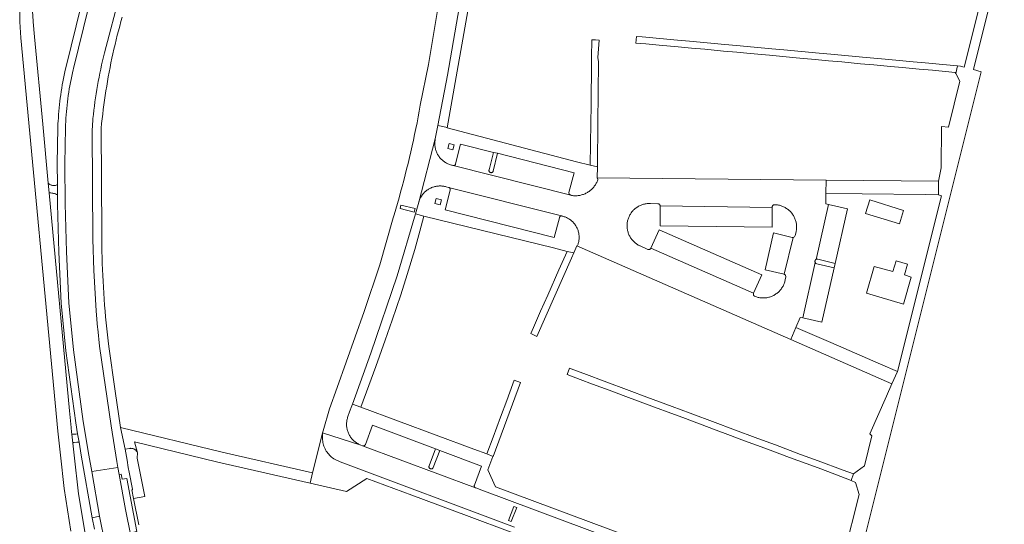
# Model space of a CAD drawing. Extents: x 146402 to 164798, y 455483 to 464134.
# Tile 407 of 575: x 157510 to 157731, y 461764 to 461877. Entities that reach past the tile are written whole.
import ezdxf

# ---------------------------------------------------------------- set-up
doc = ezdxf.new("R2010")
doc.units = 0
doc.header["$LTSCALE"] = 0.2
for name, color, linetype, lineweight in [('B-XX-VH-VERHARDING_ASFALT-GV', 252, 'CONTINUOUS', 18), ('B-XX-VH-VERHARDING_BETONSTRAATSTEEN-GV', 252, 'CONTINUOUS', 18), ('B-XX-VH-VERHARDING_TEGEL-GV', 252, 'CONTINUOUS', 18), ('B-XX-VH-VERHARDING_TEGEL_RUBBER-GV', 252, 'CONTINUOUS', 18)]:
    doc.layers.add(name, color=color, linetype=linetype, lineweight=lineweight)

msp = doc.modelspace()

# ---------------------------------------------------------------- linework, layer by layer
at = {"layer": 'B-XX-VH-VERHARDING_ASFALT-GV'}
for points in [[(157525.448, 461880.201), (157522.092, 461866.541), (157522.02, 461866.239), (157521.856, 461865.524), (157521.7, 461864.808), (157521.552, 461864.089), (157521.411, 461863.37), (157521.278, 461862.648), (157521.153, 461861.926), (157521.036, 461861.201), (157520.927, 461860.476), (157520.826, 461859.75), (157520.733, 461859.022), (157520.648, 461858.294), (157520.57, 461857.565), (157520.501, 461856.834), (157520.44, 461856.104), (157520.386, 461855.372), (157520.341, 461854.64), (157520.303, 461853.908), (157520.274, 461853.175), (157520.133, 461845.153), (157520.21, 461836.113), (157520.497, 461825.377), (157521.055, 461813.934), (157522.059, 461803.337), (157524.266, 461787.255), (157525.567, 461779.689), (157526.19, 461776.062), (157532.067, 461776.967), (157531.832, 461778.302), (157530.549, 461786.314), (157527.937, 461804.164), (157527.53, 461808.079), (157527.496, 461808.412), (157527.201, 461812.092), (157526.663, 461821.18), (157526.44, 461828.216), (157526.284, 461852.621), (157526.399, 461854.891), (157526.441, 461855.297), (157526.544, 461856.228), (157526.655, 461857.159), (157526.774, 461858.088), (157526.9, 461859.016), (157527.035, 461859.943), (157527.177, 461860.869), (157527.328, 461861.794), (157527.486, 461862.717), (157527.652, 461863.639), (157527.826, 461864.559), (157528.008, 461865.478), (157528.198, 461866.396), (157528.396, 461867.311), (157528.601, 461868.225), (157528.814, 461869.138), (157529.035, 461870.048), (157532.549, 461883.414)], [(157524.615, 461762.503), (157524.16, 461765.244), (157523.2, 461771.03), (157522.235, 461779.703), (157521.933, 461782.413), (157521.708, 461784.439), (157521.66, 461784.87), (157521.562, 461785.914), (157521.213, 461789.649), (157516.638, 461838.58), (157516.435, 461840.751), (157515.19, 461854.062), (157513.36, 461873.64), (157513.078, 461876.967), (157513.059, 461877.189), (157512.642, 461882.814)], [(157510.056, 461879.304), (157510.018, 461876.967), (157510.27, 461873.39), (157518.56, 461785.09), (157519.155, 461779.717), (157519.98, 461772.26), (157521.49, 461762.673)]]:
    msp.add_lwpolyline(points, dxfattribs=at)
msp.add_lwpolyline([(157532.351, 461775.359), (157532.067, 461776.967), (157526.19, 461776.062), (157527.921, 461765.995), (157529.183, 461759.734), (157531.247, 461750.495), (157531.328, 461750.152), (157534.498, 461750.923), (157537.19, 461751.578), (157536.416, 461755.284), (157535.575, 461758.537), (157534.948, 461761.597), (157534.946, 461761.604), (157533.791, 461767.495)], close=True, dxfattribs=at)
at = {"layer": 'B-XX-VH-VERHARDING_BETONSTRAATSTEEN-GV'}
for points in [[(157604.048, 461881.306), (157601.765, 461867.431), (157599.917, 461858.276), (157599.677, 461856.964), (157599.43, 461855.654), (157599.174, 461854.346), (157598.911, 461853.038), (157598.64, 461851.733), (157598.361, 461850.429), (157598.074, 461849.127), (157597.78, 461847.827), (157597.477, 461846.528), (157597.167, 461845.231), (157596.849, 461843.937), (157596.523, 461842.644), (157596.19, 461841.353), (157595.849, 461840.064), (157595.5, 461838.777), (157595.143, 461837.492), (157594.779, 461836.209), (157594.407, 461834.929), (157594.027, 461833.651), (157593.841, 461833.035), (157590.816, 461822.43), (157587.314, 461811.953), (157581.23, 461794.929), (157579.534, 461790.112), (157578.126, 461785.203), (157578.001, 461784.713), (157586.59, 461781.966), (157586.405, 461782.041), (157586.222, 461782.123), (157586.043, 461782.212), (157585.868, 461782.308), (157585.697, 461782.411), (157585.53, 461782.521), (157585.367, 461782.638), (157585.21, 461782.761), (157585.057, 461782.89), (157584.91, 461783.025), (157584.768, 461783.166), (157584.632, 461783.313), (157584.502, 461783.465), (157584.378, 461783.622), (157584.261, 461783.783), (157584.15, 461783.95), (157584.045, 461784.12), (157583.948, 461784.295), (157583.858, 461784.473), (157583.775, 461784.655), (157583.699, 461784.841), (157583.631, 461785.028), (157583.571, 461785.219), (157583.518, 461785.412), (157583.472, 461785.606), (157583.435, 461785.803), (157583.405, 461786.001), (157583.384, 461786.199), (157583.37, 461786.399), (157583.365, 461786.599), (157583.367, 461786.799), (157583.378, 461786.998), (157583.396, 461787.198), (157583.422, 461787.396), (157583.457, 461787.593), (157583.499, 461787.788), (157583.548, 461787.982), (157583.606, 461788.173), (157583.671, 461788.362), (157583.686, 461788.402), (157584.052, 461789.409), (157584.567, 461790.822), (157584.686, 461791.149), (157588.85, 461802.581), (157594.743, 461819.945), (157598.824, 461833.919), (157599.593, 461836.55), (157603.283, 461850.744), (157603.859, 461853.743), (157606.03, 461865.053), (157609.681, 461886.255)], [(157609.681, 461886.255), (157606.03, 461865.053), (157603.859, 461853.743), (157605.619, 461853.319), (157605.937, 461853.236), (157611.48, 461884.662)], [(157678.403, 461747.65), (157613.733, 461771.831), (157612.339, 461772.353), (157612.31, 461772.364), (157586.96, 461781.822), (157586.59, 461781.966), (157578.001, 461784.713), (157577.975, 461783.895), (157577.97, 461783.77), (157577.97, 461783.47), (157577.986, 461783.17), (157578.018, 461782.871), (157578.066, 461782.575), (157578.129, 461782.281), (157578.208, 461781.992), (157578.302, 461781.707), (157578.412, 461781.427), (157578.536, 461781.153), (157578.674, 461780.887), (157578.827, 461780.628), (157578.993, 461780.378), (157579.172, 461780.137), (157579.364, 461779.905), (157579.567, 461779.685), (157579.783, 461779.475), (157580.009, 461779.278), (157580.245, 461779.092), (157580.491, 461778.92), (157581.896, 461778.251), (157621.056, 461763.569)]]:
    msp.add_lwpolyline(points, dxfattribs=at)
for points in [[(157603.245, 461850.547), (157603.283, 461850.744), (157599.593, 461836.55), (157599.616, 461836.63), (157599.676, 461836.819), (157599.744, 461837.005), (157599.819, 461837.189), (157599.902, 461837.369), (157599.991, 461837.546), (157600.088, 461837.72), (157600.192, 461837.889), (157600.302, 461838.054), (157600.42, 461838.214), (157600.543, 461838.37), (157600.672, 461838.52), (157600.808, 461838.665), (157600.949, 461838.804), (157601.096, 461838.938), (157601.248, 461839.066), (157601.405, 461839.187), (157601.567, 461839.302), (157601.733, 461839.41), (157601.904, 461839.512), (157602.078, 461839.606), (157602.256, 461839.694), (157602.438, 461839.774), (157602.622, 461839.847), (157602.81, 461839.912), (157603, 461839.97), (157603.192, 461840.02), (157603.386, 461840.063), (157603.581, 461840.097), (157603.778, 461840.124), (157603.976, 461840.142), (157604.174, 461840.153), (157604.372, 461840.155), (157604.571, 461840.15), (157604.769, 461840.137), (157604.966, 461840.115), (157605.162, 461840.086), (157605.357, 461840.049), (157605.551, 461840.004), (157605.742, 461839.951), (157606.26, 461839.838), (157631.585, 461833.426), (157631.597, 461833.425), (157631.655, 461833.415), (157631.712, 461833.398), (157631.734, 461833.388), (157631.823, 461833.367), (157632.014, 461833.317), (157632.203, 461833.259), (157632.389, 461833.194), (157632.573, 461833.12), (157632.753, 461833.04), (157632.931, 461832.952), (157633.104, 461832.857), (157633.273, 461832.756), (157633.439, 461832.647), (157633.599, 461832.532), (157633.755, 461832.41), (157633.906, 461832.282), (157634.052, 461832.149), (157634.192, 461832.009), (157634.326, 461831.864), (157634.454, 461831.714), (157634.576, 461831.558), (157634.692, 461831.398), (157634.801, 461831.233), (157634.904, 461831.064), (157634.999, 461830.891), (157635.087, 461830.714), (157635.169, 461830.534), (157635.242, 461830.35), (157635.309, 461830.164), (157635.367, 461829.975), (157635.419, 461829.784), (157635.462, 461829.592), (157635.497, 461829.397), (157635.525, 461829.201), (157635.544, 461829.005), (157635.556, 461828.807), (157635.56, 461828.61), (157635.555, 461828.412), (157635.543, 461828.215), (157635.523, 461828.018), (157635.494, 461827.822), (157635.458, 461827.628), (157635.414, 461827.435), (157635.362, 461827.245), (157635.303, 461827.056), (157635.256, 461826.924), (157635.205, 461826.793), (157635.071, 461826.713), (157683.028, 461805.675), (157684.208, 461808.403), (157685.183, 461810.657), (157685.747, 461810.533), (157688.544, 461822.943), (157688.524, 461822.98), (157688.5, 461823.039), (157688.483, 461823.101), (157688.474, 461823.165), (157688.473, 461823.229), (157688.48, 461823.292), (157688.495, 461823.355), (157688.517, 461823.415), (157688.547, 461823.472), (157688.583, 461823.525), (157688.626, 461823.572), (157688.675, 461823.614), (157688.728, 461823.65), (157691.493, 461835.997), (157690.909, 461836.132), (157690.937, 461838.454), (157690.974, 461841.463), (157639.611, 461841.986), (157639.758, 461841.578), (157639.742, 461841.531), (157639.67, 461841.337), (157639.591, 461841.146), (157639.504, 461840.959), (157639.41, 461840.775), (157639.31, 461840.594), (157639.202, 461840.418), (157639.087, 461840.246), (157638.966, 461840.079), (157638.839, 461839.916), (157638.705, 461839.759), (157638.566, 461839.607), (157638.42, 461839.46), (157638.269, 461839.319), (157638.113, 461839.184), (157637.952, 461839.055), (157637.785, 461838.933), (157637.615, 461838.817), (157637.439, 461838.707), (157637.26, 461838.605), (157637.077, 461838.51), (157636.89, 461838.422), (157636.7, 461838.341), (157636.507, 461838.267), (157636.311, 461838.201), (157636.113, 461838.143), (157635.913, 461838.092), (157635.711, 461838.049), (157635.507, 461838.014), (157635.302, 461837.987), (157635.097, 461837.968), (157634.89, 461837.957), (157634.684, 461837.954), (157634.477, 461837.959), (157634.271, 461837.972), (157634.066, 461837.993), (157633.861, 461838.021), (157633.658, 461838.058), (157607.26, 461844.746), (157607.219, 461844.757), (157607.075, 461844.788), (157606.88, 461844.837), (157606.688, 461844.894), (157606.498, 461844.958), (157606.31, 461845.03), (157606.126, 461845.109), (157605.945, 461845.195), (157605.768, 461845.289), (157605.594, 461845.389), (157605.425, 461845.497), (157605.26, 461845.611), (157605.099, 461845.732), (157604.944, 461845.859), (157604.794, 461845.992), (157604.649, 461846.131), (157604.51, 461846.275), (157604.376, 461846.425), (157604.249, 461846.58), (157604.128, 461846.74), (157604.014, 461846.905), (157603.906, 461847.075), (157603.805, 461847.248), (157603.711, 461847.425), (157603.625, 461847.606), (157603.545, 461847.79), (157603.473, 461847.978), (157603.408, 461848.168), (157603.351, 461848.36), (157603.302, 461848.554), (157603.261, 461848.751), (157603.227, 461848.949), (157603.201, 461849.148), (157603.184, 461849.348), (157603.174, 461849.548), (157603.172, 461849.749), (157603.178, 461849.949), (157603.193, 461850.149), (157603.215, 461850.349)], [(157616.306, 461847.7), (157608.95, 461849.536), (157607.843, 461845.098), (157607.823, 461845.039), (157607.795, 461844.982), (157607.761, 461844.93), (157607.72, 461844.882), (157607.674, 461844.84), (157607.622, 461844.804), (157607.567, 461844.776), (157607.508, 461844.754), (157607.447, 461844.74), (157607.384, 461844.734), (157607.322, 461844.736), (157607.26, 461844.746), (157633.658, 461838.058), (157633.346, 461838.287), (157633.279, 461838.667), (157634.419, 461843.127), (157617.271, 461847.484), (157616.289, 461843.499), (157616.269, 461843.439), (157616.242, 461843.383), (157616.207, 461843.33), (157616.166, 461843.282), (157616.12, 461843.24), (157616.068, 461843.204), (157616.013, 461843.175), (157615.954, 461843.153), (157615.892, 461843.139), (157615.83, 461843.133), (157615.767, 461843.135), (157615.705, 461843.144), (157615.645, 461843.162), (157615.587, 461843.187), (157615.533, 461843.219), (157615.483, 461843.257), (157615.439, 461843.302), (157615.401, 461843.352), (157615.369, 461843.406), (157615.345, 461843.464), (157615.328, 461843.525), (157615.319, 461843.587), (157615.318, 461843.65), (157615.325, 461843.712), (157615.334, 461843.753)], [(157617.271, 461847.484), (157616.306, 461847.7), (157615.334, 461843.753), (157615.325, 461843.712), (157615.318, 461843.65), (157615.319, 461843.587), (157615.328, 461843.525), (157615.345, 461843.464), (157615.369, 461843.406), (157615.401, 461843.352), (157615.439, 461843.302), (157615.483, 461843.257), (157615.533, 461843.219), (157615.587, 461843.187), (157615.645, 461843.162), (157615.705, 461843.144), (157615.767, 461843.135), (157615.83, 461843.133), (157615.892, 461843.139), (157615.954, 461843.153), (157616.013, 461843.175), (157616.068, 461843.204), (157616.12, 461843.24), (157616.166, 461843.282), (157616.207, 461843.33), (157616.242, 461843.383), (157616.269, 461843.439), (157616.289, 461843.499)], [(157516.758, 461840.497), (157516.435, 461840.751), (157516.638, 461838.58), (157516.975, 461838.575), (157517.198, 461838.562), (157517.419, 461838.532), (157517.637, 461838.487), (157517.852, 461838.427), (157518.062, 461838.351), (157518.256, 461838.265), (157518.492, 461838.141), (157518.473, 461840.508), (157518.236, 461840.342), (157518.228, 461840.34), (157518.065, 461840.294), (157517.898, 461840.264), (157517.729, 461840.251), (157517.56, 461840.253), (157517.392, 461840.271), (157517.226, 461840.305), (157517.064, 461840.354), (157516.907, 461840.418)], [(157631.585, 461833.426), (157606.26, 461839.838), (157606.32, 461839.819), (157606.378, 461839.793), (157606.431, 461839.759), (157606.48, 461839.72), (157606.523, 461839.674), (157606.561, 461839.623), (157606.591, 461839.568), (157606.615, 461839.509), (157606.63, 461839.448), (157606.638, 461839.386), (157606.638, 461839.323), (157606.63, 461839.26), (157606.624, 461839.233), (157605.49, 461834.817), (157629.974, 461828.602), (157631.115, 461833.012), (157631.122, 461833.071), (157631.137, 461833.128), (157631.159, 461833.183), (157631.189, 461833.234), (157631.225, 461833.281), (157631.267, 461833.322), (157631.315, 461833.358), (157631.366, 461833.386), (157631.422, 461833.408), (157631.479, 461833.421), (157631.538, 461833.427)], [(157595.364, 461835.073), (157595.555, 461835.857), (157598.745, 461835.082), (157598.554, 461834.297)], [(157598.745, 461835.082), (157595.555, 461835.857), (157595.364, 461835.073), (157598.554, 461834.297)], [(157651.198, 461836.217), (157651.398, 461836.217), (157651.598, 461836.21), (157653.229, 461836.171), (157653.269, 461836.17), (157653.331, 461836.163), (157653.391, 461836.148), (157653.449, 461836.125), (157653.504, 461836.095), (157653.554, 461836.058), (157653.599, 461836.014), (157653.638, 461835.966), (157653.671, 461835.913), (157653.696, 461835.856), (157653.714, 461835.797), (157653.725, 461835.735), (157653.727, 461835.673), (157678.89, 461835.311), (157678.891, 461835.443), (157678.892, 461835.493), (157678.9, 461835.554), (157678.916, 461835.613), (157678.939, 461835.67), (157678.97, 461835.723), (157679.007, 461835.772), (157679.05, 461835.816), (157679.099, 461835.854), (157679.152, 461835.885), (157679.208, 461835.909), (157679.268, 461835.925), (157679.328, 461835.933), (157679.39, 461835.934), (157679.494, 461835.932), (157679.694, 461835.923), (157679.893, 461835.905), (157680.091, 461835.88), (157680.288, 461835.846), (157680.484, 461835.805), (157680.677, 461835.756), (157680.869, 461835.699), (157681.058, 461835.635), (157681.244, 461835.563), (157681.428, 461835.484), (157681.608, 461835.397), (157681.784, 461835.303), (157681.957, 461835.203), (157682.125, 461835.095), (157682.289, 461834.981), (157682.448, 461834.86), (157682.603, 461834.733), (157682.752, 461834.6), (157682.895, 461834.461), (157683.033, 461834.317), (157683.165, 461834.167), (157683.291, 461834.012), (157683.411, 461833.852), (157683.524, 461833.687), (157683.631, 461833.518), (157683.73, 461833.345), (157683.823, 461833.168), (157683.908, 461832.987), (157683.986, 461832.804), (157684.057, 461832.617), (157684.12, 461832.427), (157684.176, 461832.235), (157684.224, 461832.041), (157684.264, 461831.845), (157684.296, 461831.648), (157684.32, 461831.45), (157684.337, 461831.251), (157684.345, 461831.051), (157684.345, 461830.851), (157684.337, 461830.652), (157684.322, 461830.453), (157684.298, 461830.254), (157684.266, 461830.057), (157684.227, 461829.861), (157684.033, 461829.016), (157683.87, 461828.72), (157683.556, 461828.595), (157681.581, 461820.371), (157681.892, 461820.126), (157681.961, 461819.736), (157681.792, 461819.076), (157681.777, 461819), (157681.732, 461818.805), (157681.68, 461818.611), (157681.62, 461818.42), (157681.552, 461818.232), (157681.477, 461818.046), (157681.395, 461817.863), (157681.305, 461817.684), (157681.208, 461817.508), (157681.104, 461817.337), (157680.994, 461817.17), (157680.877, 461817.007), (157680.753, 461816.849), (157680.624, 461816.696), (157680.488, 461816.549), (157680.347, 461816.407), (157680.2, 461816.271), (157680.047, 461816.141), (157679.89, 461816.016), (157679.728, 461815.899), (157679.561, 461815.788), (157679.39, 461815.683), (157679.215, 461815.586), (157679.036, 461815.495), (157678.854, 461815.412), (157678.668, 461815.336), (157678.48, 461815.268), (157678.289, 461815.207), (157678.096, 461815.154), (157677.9, 461815.108), (157677.703, 461815.071), (157677.505, 461815.041), (157677.306, 461815.019), (157677.106, 461815.006), (157676.906, 461815), (157676.705, 461815.002), (157676.505, 461815.012), (157676.306, 461815.03), (157676.107, 461815.056), (157675.91, 461815.091), (157675.714, 461815.132), (157675.519, 461815.182), (157675.327, 461815.24), (157675.138, 461815.304), (157674.951, 461815.377), (157674.925, 461815.39), (157674.87, 461815.423), (157674.82, 461815.463), (157674.775, 461815.51), (157674.736, 461815.561), (157674.704, 461815.617), (157674.679, 461815.676), (157674.661, 461815.738), (157674.652, 461815.801), (157674.65, 461815.866), (157674.656, 461815.93), (157674.67, 461815.992), (157674.692, 461816.053), (157651.662, 461826.182), (157651.645, 461826.147), (157651.612, 461826.093), (157651.573, 461826.043), (157651.527, 461825.998), (157651.477, 461825.96), (157651.422, 461825.928), (157651.363, 461825.903), (157651.302, 461825.886), (157651.238, 461825.877), (157651.175, 461825.876), (157651.112, 461825.882), (157651.05, 461825.897), (157650.99, 461825.919), (157649.216, 461826.68), (157649.193, 461826.691), (157649.014, 461826.779), (157648.838, 461826.875), (157648.666, 461826.977), (157648.499, 461827.087), (157648.336, 461827.203), (157648.177, 461827.325), (157648.024, 461827.453), (157647.876, 461827.588), (157647.734, 461827.728), (157647.597, 461827.874), (157647.466, 461828.026), (157647.342, 461828.182), (157647.224, 461828.343), (157647.112, 461828.509), (157647.007, 461828.68), (157646.909, 461828.854), (157646.818, 461829.032), (157646.734, 461829.214), (157646.658, 461829.398), (157646.589, 461829.586), (157646.527, 461829.776), (157646.473, 461829.969), (157646.427, 461830.163), (157646.389, 461830.36), (157646.359, 461830.558), (157646.336, 461830.756), (157646.322, 461830.956), (157646.315, 461831.155), (157646.317, 461831.356), (157646.326, 461831.555), (157646.343, 461831.755), (157646.369, 461831.953), (157646.402, 461832.15), (157646.444, 461832.346), (157646.492, 461832.54), (157646.549, 461832.731), (157646.613, 461832.921), (157646.685, 461833.107), (157646.765, 461833.291), (157646.851, 461833.471), (157646.945, 461833.648), (157647.045, 461833.821), (157647.153, 461833.99), (157647.267, 461834.154), (157647.388, 461834.313), (157647.515, 461834.468), (157647.648, 461834.617), (157647.786, 461834.761), (157647.931, 461834.899), (157648.081, 461835.032), (157648.236, 461835.158), (157648.396, 461835.278), (157648.561, 461835.391), (157648.73, 461835.498), (157648.903, 461835.598), (157649.08, 461835.691), (157649.261, 461835.777), (157649.445, 461835.855), (157649.632, 461835.926), (157649.821, 461835.99), (157650.013, 461836.046), (157650.207, 461836.094), (157650.403, 461836.134), (157650.601, 461836.167), (157650.799, 461836.191), (157650.998, 461836.208)], [(157678.89, 461835.311), (157653.727, 461835.673), (157653.708, 461831.167), (157678.84, 461830.911)], [(157695.794, 461835), (157691.493, 461835.997), (157688.728, 461823.65), (157688.918, 461823.716), (157689.118, 461823.704), (157693.034, 461822.78)], [(157676.523, 461820.213), (157653.497, 461830.301), (157651.662, 461826.182), (157674.692, 461816.053)], [(157683.395, 461828.616), (157679.164, 461829.61), (157677.294, 461821.325), (157681.581, 461820.371), (157683.556, 461828.595), (157683.475, 461828.599)], [(157689.118, 461823.704), (157688.918, 461823.716), (157688.728, 461823.65), (157688.675, 461823.614), (157688.626, 461823.572), (157688.583, 461823.525), (157688.547, 461823.472), (157688.517, 461823.415), (157688.495, 461823.355), (157688.48, 461823.292), (157688.473, 461823.229), (157688.474, 461823.165), (157688.483, 461823.101), (157688.5, 461823.039), (157688.524, 461822.98), (157688.544, 461822.943), (157688.7, 461822.777), (157688.913, 461822.695), (157692.819, 461821.802), (157693.034, 461822.78)], [(157688.7, 461822.777), (157688.544, 461822.943), (157685.747, 461810.533), (157690.054, 461809.582), (157692.819, 461821.802), (157688.913, 461822.695)], [(157603.323, 461781.136), (157589.2, 461786.418), (157587.594, 461782.139), (157587.582, 461782.104), (157587.555, 461782.047), (157587.521, 461781.995), (157587.48, 461781.946), (157587.434, 461781.904), (157587.383, 461781.868), (157587.327, 461781.838), (157587.269, 461781.816), (157587.208, 461781.801), (157587.145, 461781.795), (157587.082, 461781.796), (157587.02, 461781.805), (157586.96, 461781.822), (157612.31, 461772.364), (157612.255, 461772.392), (157612.203, 461772.427), (157612.157, 461772.468), (157612.115, 461772.514), (157612.081, 461772.566), (157612.053, 461772.622), (157612.032, 461772.681), (157612.02, 461772.741), (157612.015, 461772.803), (157612.018, 461772.865), (157612.029, 461772.927), (157612.048, 461772.986), (157613.648, 461777.273), (157604.26, 461780.791), (157602.825, 461776.974), (157602.816, 461776.949), (157602.788, 461776.892), (157602.754, 461776.838), (157602.714, 461776.79), (157602.667, 461776.747), (157602.616, 461776.71), (157602.56, 461776.68), (157602.501, 461776.657), (157602.44, 461776.642), (157602.377, 461776.634), (157602.314, 461776.635), (157602.251, 461776.644), (157602.19, 461776.66), (157602.131, 461776.684), (157602.076, 461776.715), (157602.025, 461776.753), (157601.98, 461776.797), (157601.94, 461776.846), (157601.907, 461776.9), (157601.881, 461776.958), (157601.863, 461777.019), (157601.852, 461777.081), (157601.849, 461777.144), (157601.854, 461777.207), (157601.867, 461777.269), (157601.888, 461777.329)], [(157523.339, 461782.618), (157523.013, 461784.51), (157522.607, 461784.422), (157522.049, 461784.422), (157521.708, 461784.439), (157521.933, 461782.413), (157522.173, 461782.582), (157522.814, 461782.665)], [(157604.26, 461780.791), (157603.323, 461781.136), (157601.888, 461777.329), (157601.867, 461777.269), (157601.854, 461777.207), (157601.849, 461777.144), (157601.852, 461777.081), (157601.863, 461777.019), (157601.881, 461776.958), (157601.907, 461776.9), (157601.94, 461776.846), (157601.98, 461776.797), (157602.025, 461776.753), (157602.076, 461776.715), (157602.131, 461776.684), (157602.19, 461776.66), (157602.251, 461776.644), (157602.314, 461776.635), (157602.377, 461776.634), (157602.44, 461776.642), (157602.501, 461776.657), (157602.56, 461776.68), (157602.616, 461776.71), (157602.667, 461776.747), (157602.714, 461776.79), (157602.754, 461776.838), (157602.788, 461776.892), (157602.816, 461776.949), (157602.825, 461776.974)], [(157621.563, 461767.948), (157620.876, 461768.219), (157619.671, 461765.056), (157620.34, 461764.809)], [(157619.671, 461765.056), (157620.876, 461768.219), (157621.563, 461767.948), (157620.34, 461764.809)]]:
    msp.add_lwpolyline(points, close=True, dxfattribs=at)
at = {"layer": 'B-XX-VH-VERHARDING_TEGEL-GV'}
for points in [[(157694.147, 461739.153), (157725.566, 461864.9), (157725.801, 461865.791), (157724.037, 461866.299), (157730.964, 461894.039)], [(157532.549, 461883.414), (157529.035, 461870.048), (157528.814, 461869.138), (157528.601, 461868.225), (157528.396, 461867.311), (157528.198, 461866.396), (157528.008, 461865.478), (157527.826, 461864.559), (157527.652, 461863.639), (157527.486, 461862.717), (157527.328, 461861.794), (157527.177, 461860.869), (157527.035, 461859.943), (157526.9, 461859.016), (157526.774, 461858.088), (157526.655, 461857.159), (157526.544, 461856.228), (157526.441, 461855.297), (157526.399, 461854.891), (157526.284, 461852.621), (157526.44, 461828.216), (157526.663, 461821.18), (157527.201, 461812.092), (157527.496, 461808.412), (157527.53, 461808.079), (157527.937, 461804.164), (157530.549, 461786.314), (157531.832, 461778.302), (157532.067, 461776.967), (157532.351, 461775.359), (157532.779, 461775.411), (157532.983, 461774.335), (157534.032, 461774.474), (157536.325, 461762.562)], [(157523.807, 461880.644), (157520.439, 461866.938), (157520.329, 461866.474), (157520.165, 461865.75), (157520.008, 461865.023), (157519.859, 461864.295), (157519.718, 461863.565), (157519.585, 461862.834), (157519.46, 461862.102), (157519.342, 461861.368), (157519.233, 461860.633), (157519.131, 461859.897), (157519.038, 461859.159), (157518.952, 461858.421), (157518.874, 461857.682), (157518.804, 461856.942), (157518.742, 461856.202), (157518.689, 461855.46), (157518.643, 461854.719), (157518.614, 461854.163), (157518.605, 461853.977), (157518.575, 461853.234), (157518.574, 461853.205), (157518.433, 461845.161), (157518.473, 461840.508), (157518.492, 461838.141), (157518.51, 461836.083), (157518.798, 461825.313), (157519.357, 461813.852), (157520.37, 461803.141), (157522.586, 461786.996), (157523.013, 461784.51), (157523.339, 461782.618), (157523.841, 461779.696), (157526.253, 461765.662), (157527.921, 461765.995), (157526.19, 461776.062), (157525.567, 461779.689), (157524.266, 461787.255), (157522.059, 461803.337), (157521.055, 461813.934), (157520.497, 461825.377), (157520.21, 461836.113), (157520.133, 461845.153), (157520.274, 461853.175), (157520.303, 461853.908), (157520.341, 461854.64), (157520.386, 461855.372), (157520.44, 461856.104), (157520.501, 461856.834), (157520.57, 461857.565), (157520.648, 461858.294), (157520.733, 461859.022), (157520.826, 461859.75), (157520.927, 461860.476), (157521.036, 461861.201), (157521.153, 461861.926), (157521.278, 461862.648), (157521.411, 461863.37), (157521.552, 461864.089), (157521.7, 461864.808), (157521.856, 461865.524), (157522.02, 461866.239), (157522.092, 461866.541), (157525.448, 461880.201)], [(157725.4, 461880.507), (157721.98, 461866.813), (157721.139, 461867.039), (157720.468, 461867.101), (157720.075, 461865.42), (157721.02, 461863.656), (157718.426, 461853.337), (157716.898, 461853.496), (157716.81, 461844.229), (157716.188, 461841.207), (157716.205, 461838.191), (157716.889, 461837.909), (157707.022, 461798.474), (157705.724, 461795.719), (157704.498, 461792.964), (157700.778, 461784.477), (157701.25, 461784.023), (157699.602, 461777.3), (157697.154, 461775.486), (157696.633, 461774.037), (157697.562, 461773.602), (157698.383, 461770.9), (157695.029, 461757.599)], [(157536.727, 461764.084), (157535.561, 461770.006), (157535.185, 461771.916), (157535.326, 461771.951), (157535.307, 461772.057), (157534.616, 461775.883), (157534.381, 461776.946), (157534.123, 461778.615), (157533.686, 461781.035), (157532.645, 461785.932), (157531.449, 461794.111), (157529.99, 461804.088), (157529.835, 461805.417), (157529.689, 461806.747), (157529.55, 461808.077), (157529.419, 461809.408), (157529.296, 461810.74), (157529.181, 461812.073), (157529.074, 461813.407), (157528.976, 461814.741), (157528.885, 461816.076), (157528.802, 461817.411), (157528.727, 461818.746), (157528.66, 461820.082), (157528.601, 461821.419), (157528.55, 461822.756), (157528.507, 461824.093), (157528.472, 461825.43), (157528.445, 461826.767), (157528.426, 461828.105), (157528.415, 461829.443), (157528.414, 461829.611), (157528.302, 461853.123), (157528.408, 461854.177), (157528.522, 461855.23), (157528.644, 461856.282), (157528.773, 461857.333), (157528.911, 461858.383), (157529.057, 461859.432), (157529.21, 461860.48), (157529.372, 461861.527), (157529.541, 461862.572), (157529.718, 461863.616), (157529.903, 461864.659), (157530.096, 461865.7), (157530.297, 461866.74), (157530.506, 461867.778), (157530.722, 461868.815), (157530.947, 461869.85), (157531.179, 461870.883), (157531.419, 461871.915), (157531.667, 461872.945), (157531.922, 461873.972), (157532.185, 461874.998), (157532.457, 461876.022), (157532.735, 461877.044), (157533.022, 461878.063)], [(157685.025, 461747.13), (157616.816, 461772.6), (157615.079, 461776.398), (157616.226, 461779.417), (157616.233, 461779.437), (157614.838, 461779.987), (157611.947, 461781.055), (157586.549, 461790.48), (157584.686, 461791.149), (157584.567, 461790.822), (157584.052, 461789.409), (157583.686, 461788.402), (157583.671, 461788.362), (157583.606, 461788.173), (157583.548, 461787.982), (157583.499, 461787.788), (157583.457, 461787.593), (157583.422, 461787.396), (157583.396, 461787.198), (157583.378, 461786.998), (157583.367, 461786.799), (157583.365, 461786.599), (157583.37, 461786.399), (157583.384, 461786.199), (157583.405, 461786.001), (157583.435, 461785.803), (157583.472, 461785.606), (157583.518, 461785.412), (157583.571, 461785.219), (157583.631, 461785.028), (157583.699, 461784.841), (157583.775, 461784.655), (157583.858, 461784.473), (157583.948, 461784.295), (157584.045, 461784.12), (157584.15, 461783.95), (157584.261, 461783.783), (157584.378, 461783.622), (157584.502, 461783.465), (157584.632, 461783.313), (157584.768, 461783.166), (157584.91, 461783.025), (157585.057, 461782.89), (157585.21, 461782.761), (157585.367, 461782.638), (157585.53, 461782.521), (157585.697, 461782.411), (157585.868, 461782.308), (157586.043, 461782.212), (157586.222, 461782.123), (157586.405, 461782.041), (157586.59, 461781.966), (157586.96, 461781.822), (157587.02, 461781.805), (157587.082, 461781.796), (157587.145, 461781.795), (157587.208, 461781.801), (157587.269, 461781.816), (157587.327, 461781.838), (157587.383, 461781.868), (157587.434, 461781.904), (157587.48, 461781.946), (157587.521, 461781.995), (157587.555, 461782.047), (157587.582, 461782.104), (157587.594, 461782.139), (157589.2, 461786.418), (157603.323, 461781.136), (157604.26, 461780.791), (157613.648, 461777.273), (157612.048, 461772.986), (157612.029, 461772.927), (157612.018, 461772.865), (157612.015, 461772.803), (157612.02, 461772.741), (157612.032, 461772.681), (157612.053, 461772.622), (157612.081, 461772.566), (157612.115, 461772.514), (157612.157, 461772.468), (157612.203, 461772.427), (157612.255, 461772.392), (157612.31, 461772.364), (157612.339, 461772.353), (157613.733, 461771.831), (157678.403, 461747.65)], [(157621.056, 461763.569), (157581.896, 461778.251), (157580.491, 461778.92), (157580.245, 461779.092), (157580.009, 461779.278), (157579.783, 461779.475), (157579.567, 461779.685), (157579.364, 461779.905), (157579.172, 461780.137), (157578.993, 461780.378), (157578.827, 461780.628), (157578.674, 461780.887), (157578.536, 461781.153), (157578.412, 461781.427), (157578.302, 461781.707), (157578.208, 461781.992), (157578.129, 461782.281), (157578.066, 461782.575), (157578.018, 461782.871), (157577.986, 461783.17), (157577.97, 461783.47), (157577.97, 461783.77), (157577.975, 461783.895), (157578.001, 461784.713), (157576.839, 461780.147), (157575.722, 461775.722), (157575.212, 461773.413), (157583.324, 461771.567), (157587.881, 461774.494), (157598.009, 461770.744), (157610.246, 461766.171), (157620.688, 461762.271)], [(157529.183, 461759.734), (157527.921, 461765.995), (157526.253, 461765.662), (157526.839, 461763.065)]]:
    msp.add_lwpolyline(points, dxfattribs=at)
for points in [[(157639.195, 461872.961), (157638.42, 461872.974), (157638.345, 461869.088), (157638.3, 461865.114), (157638.254, 461861.116), (157638.226, 461858.306), (157638.177, 461854.222), (157638.131, 461849.621), (157638.064, 461844.848), (157639.641, 461844.425), (157639.648, 461844.988), (157639.73, 461854.273), (157639.874, 461868.022), (157639.753, 461869.027), (157640.084, 461872.889)], [(157649.7, 461873.63), (157648.443, 461873.681), (157648.276, 461872.193), (157650.537, 461872.055), (157653.521, 461871.778), (157657.765, 461871.378), (157660.755, 461871.106), (157663.746, 461870.833), (157667.963, 461870.445), (157670.953, 461870.169), (157673.94, 461869.893), (157678.301, 461869.491), (157681.289, 461869.21), (157684.278, 461868.929), (157688.496, 461868.547), (157691.487, 461868.271), (157694.477, 461867.996), (157698.702, 461867.605), (157701.691, 461867.33), (157704.681, 461867.054), (157708.859, 461866.667), (157711.849, 461866.391), (157714.838, 461866.115), (157719.966, 461865.624), (157720.075, 461865.42), (157720.468, 461867.101), (157717.182, 461867.404), (157713.208, 461867.77), (157710.544, 461868.031), (157706.59, 461868.393), (157702.599, 461868.758), (157699.967, 461869.007), (157696.016, 461869.371), (157692.029, 461869.738), (157689.407, 461869.974), (157685.46, 461870.341), (157681.466, 461870.713), (157678.815, 461870.945), (157674.862, 461871.313), (157670.88, 461871.683), (157668.258, 461871.93), (157664.308, 461872.291), (157660.311, 461872.657), (157657.64, 461872.891), (157653.694, 461873.258)], [(157605.619, 461853.319), (157603.859, 461853.743), (157603.283, 461850.744), (157603.245, 461850.547), (157603.215, 461850.349), (157603.193, 461850.149), (157603.178, 461849.949), (157603.172, 461849.749), (157603.174, 461849.548), (157603.184, 461849.348), (157603.201, 461849.148), (157603.227, 461848.949), (157603.261, 461848.751), (157603.302, 461848.554), (157603.351, 461848.36), (157603.408, 461848.168), (157603.473, 461847.978), (157603.545, 461847.79), (157603.625, 461847.606), (157603.711, 461847.425), (157603.805, 461847.248), (157603.906, 461847.075), (157604.014, 461846.905), (157604.128, 461846.74), (157604.249, 461846.58), (157604.376, 461846.425), (157604.51, 461846.275), (157604.649, 461846.131), (157604.794, 461845.992), (157604.944, 461845.859), (157605.099, 461845.732), (157605.26, 461845.611), (157605.425, 461845.497), (157605.594, 461845.389), (157605.768, 461845.289), (157605.945, 461845.195), (157606.126, 461845.109), (157606.31, 461845.03), (157606.498, 461844.958), (157606.688, 461844.894), (157606.88, 461844.837), (157607.075, 461844.788), (157607.219, 461844.757), (157607.26, 461844.746), (157607.322, 461844.736), (157607.384, 461844.734), (157607.447, 461844.74), (157607.508, 461844.754), (157607.567, 461844.776), (157607.622, 461844.804), (157607.674, 461844.84), (157607.72, 461844.882), (157607.761, 461844.93), (157607.795, 461844.982), (157607.823, 461845.039), (157607.843, 461845.098), (157608.95, 461849.536), (157616.306, 461847.7), (157617.271, 461847.484), (157634.419, 461843.127), (157633.279, 461838.667), (157633.346, 461838.287), (157633.658, 461838.058), (157633.861, 461838.021), (157634.066, 461837.993), (157634.271, 461837.972), (157634.477, 461837.959), (157634.684, 461837.954), (157634.89, 461837.957), (157635.097, 461837.968), (157635.302, 461837.987), (157635.507, 461838.014), (157635.711, 461838.049), (157635.913, 461838.092), (157636.113, 461838.143), (157636.311, 461838.201), (157636.507, 461838.267), (157636.7, 461838.341), (157636.89, 461838.422), (157637.077, 461838.51), (157637.26, 461838.605), (157637.439, 461838.707), (157637.615, 461838.817), (157637.785, 461838.933), (157637.952, 461839.055), (157638.113, 461839.184), (157638.269, 461839.319), (157638.42, 461839.46), (157638.566, 461839.607), (157638.705, 461839.759), (157638.839, 461839.916), (157638.966, 461840.079), (157639.087, 461840.246), (157639.202, 461840.418), (157639.31, 461840.594), (157639.41, 461840.775), (157639.504, 461840.959), (157639.591, 461841.146), (157639.67, 461841.337), (157639.742, 461841.531), (157639.758, 461841.578), (157639.611, 461841.986), (157639.641, 461844.425), (157638.064, 461844.848), (157634.984, 461845.593), (157605.937, 461853.236)], [(157606.084, 461848.569), (157606.375, 461849.714), (157607.513, 461849.422), (157607.207, 461848.275)], [(157716.188, 461841.207), (157690.974, 461841.463), (157690.937, 461838.454), (157699.076, 461838.369), (157713.209, 461838.222), (157716.205, 461838.191)], [(157604.571, 461840.15), (157604.372, 461840.155), (157604.174, 461840.153), (157603.976, 461840.142), (157603.778, 461840.124), (157603.581, 461840.097), (157603.386, 461840.063), (157603.192, 461840.02), (157603, 461839.97), (157602.81, 461839.912), (157602.622, 461839.847), (157602.438, 461839.774), (157602.256, 461839.694), (157602.078, 461839.606), (157601.904, 461839.512), (157601.733, 461839.41), (157601.567, 461839.302), (157601.405, 461839.187), (157601.248, 461839.066), (157601.096, 461838.938), (157600.949, 461838.804), (157600.808, 461838.665), (157600.672, 461838.52), (157600.543, 461838.37), (157600.42, 461838.214), (157600.302, 461838.054), (157600.192, 461837.889), (157600.088, 461837.72), (157599.991, 461837.546), (157599.902, 461837.369), (157599.819, 461837.189), (157599.744, 461837.005), (157599.676, 461836.819), (157599.616, 461836.63), (157599.593, 461836.55), (157598.824, 461833.919), (157600.74, 461833.365), (157629.789, 461826.226), (157632.848, 461825.47), (157634.375, 461825.161), (157635.071, 461826.713), (157635.205, 461826.793), (157635.256, 461826.924), (157635.303, 461827.056), (157635.362, 461827.245), (157635.414, 461827.435), (157635.458, 461827.628), (157635.494, 461827.822), (157635.523, 461828.018), (157635.543, 461828.215), (157635.555, 461828.412), (157635.56, 461828.61), (157635.556, 461828.807), (157635.544, 461829.005), (157635.525, 461829.201), (157635.497, 461829.397), (157635.462, 461829.592), (157635.419, 461829.784), (157635.367, 461829.975), (157635.309, 461830.164), (157635.242, 461830.35), (157635.169, 461830.534), (157635.087, 461830.714), (157634.999, 461830.891), (157634.904, 461831.064), (157634.801, 461831.233), (157634.692, 461831.398), (157634.576, 461831.558), (157634.454, 461831.714), (157634.326, 461831.864), (157634.192, 461832.009), (157634.052, 461832.149), (157633.906, 461832.282), (157633.755, 461832.41), (157633.599, 461832.532), (157633.439, 461832.647), (157633.273, 461832.756), (157633.104, 461832.857), (157632.931, 461832.952), (157632.753, 461833.04), (157632.573, 461833.12), (157632.389, 461833.194), (157632.203, 461833.259), (157632.014, 461833.317), (157631.823, 461833.367), (157631.734, 461833.388), (157631.712, 461833.398), (157631.655, 461833.415), (157631.597, 461833.425), (157631.585, 461833.426), (157631.538, 461833.427), (157631.479, 461833.421), (157631.422, 461833.408), (157631.366, 461833.386), (157631.315, 461833.358), (157631.267, 461833.322), (157631.225, 461833.281), (157631.189, 461833.234), (157631.159, 461833.183), (157631.137, 461833.128), (157631.122, 461833.071), (157631.115, 461833.012), (157629.974, 461828.602), (157605.49, 461834.817), (157606.624, 461839.233), (157606.63, 461839.26), (157606.638, 461839.323), (157606.638, 461839.386), (157606.63, 461839.448), (157606.615, 461839.509), (157606.591, 461839.568), (157606.561, 461839.623), (157606.523, 461839.674), (157606.48, 461839.72), (157606.431, 461839.759), (157606.378, 461839.793), (157606.32, 461839.819), (157606.26, 461839.838), (157605.742, 461839.951), (157605.551, 461840.004), (157605.357, 461840.049), (157605.162, 461840.086), (157604.966, 461840.115), (157604.769, 461840.137)], [(157603.203, 461836.199), (157603.496, 461837.341), (157604.641, 461837.018), (157604.369, 461835.9)], [(157600.74, 461833.365), (157598.824, 461833.919), (157594.743, 461819.945), (157588.85, 461802.581), (157584.686, 461791.149), (157586.549, 461790.48), (157588.363, 461795.38), (157589.92, 461799.62), (157592.057, 461805.516), (157593.633, 461810.04), (157595.518, 461815.747), (157596.973, 461820.305), (157598.684, 461825.914), (157599.834, 461829.993)], [(157634.375, 461825.161), (157632.848, 461825.47), (157631.036, 461821.312), (157628.516, 461815.669), (157626.922, 461812.015), (157625.328, 461808.363), (157624.731, 461806.997), (157626.091, 461806.388), (157630.103, 461815.473), (157633.835, 461823.957)], [(157692.014, 461805.006), (157684.208, 461808.403), (157683.028, 461805.675), (157705.724, 461795.719), (157707.022, 461798.474), (157703.184, 461800.144)], [(157634.397, 461798.858), (157633.383, 461799.214), (157632.864, 461797.826), (157632.861, 461797.817), (157635.763, 461796.733), (157638.55, 461795.691), (157642.288, 461794.302), (157646.016, 461792.916), (157648.687, 461791.902), (157652.457, 461790.503), (157656.159, 461789.129), (157658.803, 461788.135), (157662.541, 461786.747), (157666.277, 461785.36), (157668.898, 461784.366), (157672.672, 461782.968), (157676.375, 461781.597), (157679.021, 461780.604), (157682.76, 461779.217), (157686.496, 461777.831), (157689.165, 461776.833), (157692.901, 461775.434), (157696.633, 461774.037), (157697.154, 461775.486), (157694.815, 461776.329), (157689.195, 461778.447), (157685.251, 461779.901), (157679.63, 461782.013), (157675.676, 461783.485), (157670.052, 461785.584), (157666.117, 461787.042), (157660.487, 461789.133), (157656.396, 461790.655), (157650.772, 461792.765), (157646.805, 461794.25), (157641.176, 461796.343), (157637.204, 461797.817)], [(157622.41, 461796.022), (157621.005, 461796.557), (157620.696, 461795.717), (157619.298, 461791.978), (157617.905, 461788.253), (157616.233, 461783.769), (157614.838, 461779.987), (157616.233, 461779.437)], [(157555.478, 461780.381), (157532.645, 461785.932), (157533.686, 461781.035), (157534.644, 461781.21), (157534.754, 461781.231), (157534.866, 461781.244), (157534.978, 461781.249), (157535.091, 461781.246), (157535.202, 461781.235), (157535.313, 461781.216), (157535.422, 461781.19), (157535.529, 461781.155), (157535.633, 461781.114), (157535.734, 461781.064), (157535.832, 461781.008), (157535.925, 461780.945), (157536.013, 461780.876), (157536.096, 461780.8), (157536.174, 461780.719), (157536.245, 461780.632), (157536.311, 461780.541), (157536.369, 461780.445), (157536.421, 461780.345), (157536.455, 461780.267), (157535.748, 461782.681), (157554.465, 461778.135), (157575.212, 461773.413), (157575.722, 461775.722)], [(157535.091, 461781.246), (157534.978, 461781.249), (157534.866, 461781.244), (157534.754, 461781.231), (157534.644, 461781.21), (157533.686, 461781.035), (157534.123, 461778.615), (157534.381, 461776.946), (157534.616, 461775.883), (157535.307, 461772.057), (157535.326, 461771.951), (157535.185, 461771.916), (157535.561, 461770.006), (157538.094, 461770.461), (157536.389, 461779.043), (157536.455, 461780.267), (157536.421, 461780.345), (157536.369, 461780.445), (157536.311, 461780.541), (157536.245, 461780.632), (157536.174, 461780.719), (157536.096, 461780.8), (157536.013, 461780.876), (157535.925, 461780.945), (157535.832, 461781.008), (157535.734, 461781.064), (157535.633, 461781.114), (157535.529, 461781.155), (157535.422, 461781.19), (157535.313, 461781.216), (157535.202, 461781.235)], [(157532.983, 461774.335), (157532.779, 461775.411), (157532.351, 461775.359), (157533.791, 461767.495), (157534.946, 461761.604), (157535.373, 461761.692), (157535.243, 461762.381), (157536.325, 461762.562), (157534.032, 461774.474)]]:
    msp.add_lwpolyline(points, close=True, dxfattribs=at)
at = {"layer": 'B-XX-VH-VERHARDING_TEGEL_RUBBER-GV'}
for points in [[(157708.37, 461834.638), (157700.79, 461837.009), (157699.817, 461833.975), (157707.461, 461831.618)], [(157709.264, 461822.581), (157706.664, 461823.339), (157705.957, 461820.928), (157701.76, 461822.108), (157700.075, 461816.093), (157708.314, 461813.65), (157710.046, 461819.691), (157708.581, 461820.168)]]:
    msp.add_lwpolyline(points, close=True, dxfattribs=at)

doc.saveas('drawing.dxf')
